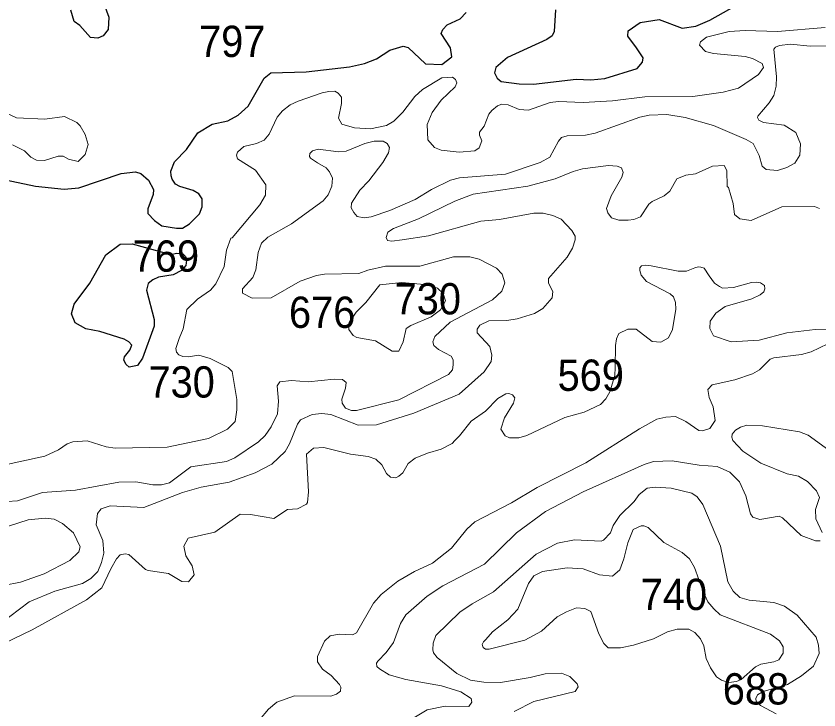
# Model space of a CAD drawing. Extents: x 499.9 to 555.3, y 9281.5 to 9336.8.
# Drawn here: x 542.701 to 546.806, y 9301.628 to 9305.174 of the extents above; entities that cross this region are included whole.
import ezdxf

# ---------------------------------------------------------------- set-up
doc = ezdxf.new("R2010")
doc.units = 0
doc.header["$LTSCALE"] = 0.064
doc.layers.add('1', color=7, linetype='Continuous', lineweight=25)
doc.layers.add('2', color=7, linetype='Continuous', lineweight=13)
doc.layers.add('21', color=7, linetype='Continuous')

msp = doc.modelspace()

# ---------------------------------------------------------------- linework, layer by layer
at = {"layer": '1'}
for points in [[(545.4582, 9305.2055), (545.4519, 9305.0961), (545.4412, 9305.0734), (545.4148, 9305.055), (545.2132, 9304.9632), (545.1535, 9304.9112), (545.1464, 9304.8843), (545.1605, 9304.8575), (545.1805, 9304.8396), (545.2729, 9304.8276), (545.347, 9304.826), (545.5636, 9304.8512), (545.6389, 9304.8483), (545.7113, 9304.8546), (545.8766, 9304.9062), (545.9041, 9304.9384), (545.9061, 9304.9605), (545.8726, 9305.0114), (545.8287, 9305.0719), (545.831, 9305.0984), (545.8913, 9305.1411), (545.9882, 9305.1566), (546.107, 9305.1127), (546.1769, 9305.1222), (546.2479, 9305.1528), (546.4993, 9305.297)], [(543.1507, 9305.2341), (543.1751, 9305.1689), (543.1714, 9305.1056), (543.1464, 9305.0729), (543.1186, 9305.0619), (543.081, 9305.0654), (543.0262, 9305.1261), (542.9973, 9305.1462), (542.9811, 9305.2048)], [(543.2382, 9304.3704), (543.3116, 9304.378), (543.3381, 9304.3701), (543.3783, 9304.3347), (543.4039, 9304.2871), (543.4009, 9304.2618), (543.3741, 9304.1887), (543.3735, 9304.1643), (543.4077, 9304.1289), (543.4467, 9304.1024), (543.5214, 9304.0893), (543.5524, 9304.0909), (543.588, 9304.112), (543.6392, 9304.1634), (543.6514, 9304.1997), (543.6522, 9304.2394), (543.6344, 9304.2658), (543.6055, 9304.2825), (543.5388, 9304.3026), (543.516, 9304.3153), (543.4988, 9304.3408), (543.494, 9304.3574), (543.4921, 9304.3809), (543.5103, 9304.4298), (543.572, 9304.4925), (543.6297, 9304.5781), (543.7029, 9304.6217), (543.783, 9304.6385), (543.8357, 9304.667), (543.8866, 9304.7131), (543.9691, 9304.857), (544.003, 9304.8845), (544.1842, 9304.8897), (544.4061, 9304.914), (544.4813, 9304.9311), (544.5439, 9304.9565), (544.6109, 9305.0008), (544.68, 9305.0198), (544.7053, 9305.0131), (544.7933, 9304.9301), (544.8781, 9304.9266), (544.9282, 9304.9656), (544.9222, 9305.0113), (544.8743, 9305.086), (544.8818, 9305.1055), (544.9047, 9305.1296), (544.9709, 9305.161), (545.0024, 9305.1928)], [(542.5435, 9304.3502), (542.5801, 9304.3515), (542.7996, 9304.304), (542.946, 9304.2897), (543.0213, 9304.2967), (543.2382, 9304.3704)]]:
    msp.add_lwpolyline(points, dxfattribs=at)
msp.add_lwpolyline([(542.9978, 9303.7024), (543.0783, 9303.8085), (543.1592, 9303.9534), (543.2327, 9304.0076), (543.2938, 9304.0093), (543.4927, 9303.9557), (543.5214, 9303.963), (543.553, 9303.9582), (543.5669, 9303.9448), (543.5722, 9303.9266), (543.5688, 9303.8987), (543.5467, 9303.8741), (543.5039, 9303.852), (543.4293, 9303.839), (543.4001, 9303.8256), (543.3768, 9303.8074), (543.3668, 9303.7732), (543.4074, 9303.6228), (543.4073, 9303.5893), (543.3473, 9303.4263), (543.3207, 9303.3873), (543.2782, 9303.3799), (543.2633, 9303.3931), (543.2521, 9303.4152), (543.255, 9303.4333), (543.2817, 9303.4669), (543.2922, 9303.4923), (543.2776, 9303.5092), (543.2531, 9303.5224), (543.1285, 9303.5625), (543.0575, 9303.5752), (543.0026, 9303.6066), (542.9846, 9303.6515)], close=True, dxfattribs=at)
at = {"layer": '2'}
for points in [[(546.3162, 9304.7861), (546.3948, 9304.8064), (546.4971, 9304.876), (546.5216, 9304.9116), (546.5145, 9304.9319), (546.4658, 9304.9582), (546.4284, 9304.9676), (546.2668, 9304.9835), (546.2248, 9304.9934), (546.1947, 9305.025), (546.2002, 9305.0434), (546.2311, 9305.0662), (546.3474, 9305.095), (546.4292, 9305.0997), (546.5932, 9305.0949), (546.8383, 9305.1156)], [(546.861, 9305.0229), (546.7602, 9305.0201), (546.6604, 9305.0311), (546.6044, 9305.0246), (546.584, 9305.0152), (546.5752, 9305.0049), (546.5891, 9304.8642)], [(542.6206, 9302.8761), (542.8478, 9302.9248), (542.9181, 9302.9564), (542.9611, 9302.9879), (542.9908, 9302.9976), (543.0637, 9303.0034), (543.1618, 9302.9721), (543.207, 9302.9655), (543.4726, 9302.9701), (543.6845, 9303.0149), (543.7819, 9303.062), (543.8201, 9303.1025), (543.8294, 9303.1619), (543.8293, 9303.2145), (543.8056, 9303.3578), (543.7859, 9303.3777), (543.6923, 9303.4245), (543.6345, 9303.4415), (543.581, 9303.4316), (543.5532, 9303.4346), (543.5336, 9303.4435), (543.5212, 9303.4559), (543.5171, 9303.4742), (543.5344, 9303.5257), (543.5556, 9303.575), (543.5734, 9303.6736), (543.6289, 9303.7278), (543.694, 9303.774), (543.7215, 9303.8049), (543.7643, 9303.8941), (543.7771, 9303.9769), (543.7989, 9304.0388), (543.8058, 9304.0406), (543.9474, 9304.2086), (543.9755, 9304.2595), (543.9773, 9304.3123), (543.9242, 9304.3871), (543.8331, 9304.4452), (543.828, 9304.4631), (543.8325, 9304.4784), (543.8644, 9304.5074), (543.9303, 9304.5224), (543.9698, 9304.5402), (543.9947, 9304.5698), (544.0352, 9304.6579), (544.0624, 9304.6896), (544.1025, 9304.7204), (544.143, 9304.74), (544.2663, 9304.7812), (544.2993, 9304.7892), (544.33, 9304.7908), (544.3472, 9304.78), (544.3638, 9304.759), (544.3641, 9304.7275), (544.3485, 9304.6517), (544.366, 9304.621), (544.4311, 9304.603), (544.5121, 9304.5985), (544.5949, 9304.6145), (544.6321, 9304.6367), (544.6781, 9304.683), (544.7398, 9304.7639), (544.778, 9304.7988), (544.8783, 9304.8592), (544.9326, 9304.8626), (544.9481, 9304.85), (544.9538, 9304.8325), (544.9449, 9304.8133), (544.8739, 9304.7436), (544.8285, 9304.682), (544.802, 9304.6198), (544.8059, 9304.5414), (544.8397, 9304.5031), (544.8737, 9304.4882), (544.9659, 9304.4793), (545.0458, 9304.4861), (545.0689, 9304.5015), (545.0815, 9304.5363), (545.0695, 9304.5659), (545.0702, 9304.5811), (545.0947, 9304.6115), (545.1181, 9304.673), (545.1326, 9304.6916), (545.1614, 9304.7163), (545.1846, 9304.7248), (545.2164, 9304.7208), (545.2722, 9304.6974), (545.3209, 9304.6928), (545.4313, 9304.7333), (545.4734, 9304.7384)], [(546.5891, 9304.8642), (546.5873, 9304.8157), (546.5747, 9304.7688), (546.5519, 9304.7304), (546.4927, 9304.6633), (546.4913, 9304.6553)], [(545.4734, 9304.7384), (545.5999, 9304.7322), (545.7503, 9304.7416), (545.9159, 9304.7623), (546.1603, 9304.7639), (546.3162, 9304.7861)], [(542.6822, 9304.5157), (542.7443, 9304.4861), (542.7764, 9304.4532), (542.8051, 9304.4377), (542.8457, 9304.4363), (542.9156, 9304.4578), (542.9413, 9304.4583), (542.9684, 9304.4426), (543.0184, 9304.4317), (543.054, 9304.4665), (543.0698, 9304.5172), (543.0533, 9304.5682), (543.0287, 9304.6126), (543.0113, 9304.6297), (542.9478, 9304.6604), (542.8473, 9304.6478), (542.7036, 9304.6547), (542.6096, 9304.6973)], [(546.4913, 9304.6553), (546.498, 9304.6427), (546.5228, 9304.6306), (546.6271, 9304.6163), (546.6869, 9304.5792), (546.7116, 9304.5218), (546.7083, 9304.4632), (546.6817, 9304.4224), (546.6416, 9304.3996), (546.5939, 9304.3853), (546.5357, 9304.3899), (546.516, 9304.4074), (546.5001, 9304.4623), (546.4695, 9304.5234), (546.4331, 9304.5442), (546.266, 9304.6143), (546.122, 9304.6558), (546.0273, 9304.6716), (545.9384, 9304.6672), (545.8897, 9304.6569), (545.662, 9304.5763), (545.6128, 9304.5649), (545.5188, 9304.5618), (545.4901, 9304.5539), (545.4732, 9304.5356), (545.4296, 9304.4532), (545.3811, 9304.425), (545.2028, 9304.3661), (544.9681, 9304.347), (544.9214, 9304.3347), (544.8242, 9304.288), (544.7406, 9304.2368), (544.6109, 9304.1796), (544.5161, 9304.1482), (544.4812, 9304.1426), (544.4454, 9304.1499), (544.4283, 9304.1697), (544.4147, 9304.1947), (544.4154, 9304.2178), (544.4581, 9304.2848), (544.5038, 9304.3326), (544.5753, 9304.4259), (544.6041, 9304.4746), (544.6103, 9304.5017), (544.5987, 9304.5237), (544.5775, 9304.5343), (544.5313, 9304.5345), (544.4843, 9304.5222), (544.388, 9304.484), (544.3492, 9304.4797), (544.2455, 9304.4947), (544.2168, 9304.486), (544.2018, 9304.4713), (544.2012, 9304.4572), (544.2058, 9304.4479), (544.2422, 9304.4242), (544.2864, 9304.3989), (544.3029, 9304.3779), (544.3177, 9304.3455), (544.3147, 9304.3047), (544.296, 9304.2602), (544.2703, 9304.2293), (544.1094, 9304.113), (543.9876, 9304.0449), (543.9557, 9304.0132), (543.9391, 9303.9657), (543.9268, 9303.8774), (543.9115, 9303.8387), (543.8587, 9303.7808), (543.8588, 9303.7578), (543.9081, 9303.7326), (544.0047, 9303.734), (544.1524, 9303.8185), (544.237, 9303.849), (544.2784, 9303.8552), (544.454, 9303.8583), (544.4994, 9303.8758), (544.5893, 9303.8965), (544.7644, 9303.8952), (544.9373, 9303.9443), (545.0212, 9303.9429), (545.0685, 9303.9317), (545.1564, 9303.8856), (545.1867, 9303.855), (545.1993, 9303.8099), (545.1835, 9303.7678), (545.1369, 9303.7243), (544.9196, 9303.6104), (544.8411, 9303.5369), (544.8319, 9303.5099), (544.8374, 9303.4902), (544.8598, 9303.4696), (544.9248, 9303.4356), (544.935, 9303.4164), (544.9348, 9303.3919)], [(543.9225, 9302.8394), (544.0075, 9302.8843), (544.0764, 9302.9486), (544.099, 9302.9877), (544.1398, 9303.0879), (544.1556, 9303.1096), (544.2145, 9303.1383), (544.2646, 9303.1436), (544.3108, 9303.1374), (544.4503, 9303.0831), (544.5439, 9303.0849), (544.7342, 9303.1451), (544.9656, 9303.242), (545.0933, 9303.3557), (545.1293, 9303.4089), (545.1327, 9303.4413), (545.1231, 9303.4858), (545.0583, 9303.5551), (545.0586, 9303.5739), (545.072, 9303.5946), (545.1177, 9303.6164), (545.2092, 9303.618), (545.263, 9303.6259), (545.3518, 9303.6544), (545.3943, 9303.6791), (545.4416, 9303.7334), (545.4444, 9303.766), (545.4227, 9303.8083), (545.423, 9303.8327), (545.5184, 9303.9418), (545.5456, 9303.9874), (545.5592, 9304.0302), (545.5589, 9304.0484), (545.5427, 9304.0777), (545.4882, 9304.1363), (545.4455, 9304.1556), (545.3963, 9304.167), (545.3486, 9304.1669), (545.1718, 9304.1338), (545.0763, 9304.1258), (544.8098, 9304.0509), (544.6755, 9304.0309), (544.6226, 9304.0231), (544.5998, 9304.0279), (544.5924, 9304.0432), (544.6015, 9304.0698), (544.63, 9304.0891), (544.7586, 9304.1377), (544.9443, 9304.2288), (545.0374, 9304.2641), (545.3178, 9304.3047), (545.4568, 9304.3419), (545.5491, 9304.38), (545.5969, 9304.3928), (545.7294, 9304.4104), (545.7736, 9304.4075), (545.7965, 9304.3983), (545.804, 9304.3754), (545.7977, 9304.351), (545.744, 9304.2562), (545.719, 9304.1915), (545.7259, 9304.1677), (545.7443, 9304.1435), (545.7823, 9304.1306), (545.8307, 9304.1307), (545.8598, 9304.1345), (545.8934, 9304.1482), (545.9354, 9304.2124), (545.9527, 9304.2273), (546.0148, 9304.2547), (546.0429, 9304.2786), (546.0791, 9304.3423), (546.1253, 9304.3609), (546.1745, 9304.368), (546.2622, 9304.407), (546.3214, 9304.4101), (546.334, 9304.3857), (546.3362, 9304.3034), (546.3426, 9304.2982), (546.3676, 9304.2156), (546.3743, 9304.1605), (546.4009, 9304.1372), (546.4593, 9304.1292), (546.6163, 9304.1987), (546.7827, 9304.2004), (546.8089, 9304.191)], [(545.8901, 9303.8738), (545.8903, 9303.8875), (545.8979, 9303.8979), (545.9207, 9303.9018), (545.9485, 9303.8979), (546.0854, 9303.8695), (546.1291, 9303.8697), (546.1713, 9303.887), (546.1884, 9303.8917), (546.2021, 9303.8916), (546.2196, 9303.8855), (546.2437, 9303.8471), (546.2724, 9303.8084), (546.2973, 9303.7921), (546.3124, 9303.7838), (546.3687, 9303.787), (546.4603, 9303.812), (546.4857, 9303.8141), (546.5071, 9303.8104), (546.5278, 9303.7965), (546.5292, 9303.7806), (546.5238, 9303.7653), (546.5057, 9303.7492), (546.4627, 9303.7293), (546.3266, 9303.6895), (546.2792, 9303.6563), (546.2489, 9303.6147), (546.2473, 9303.5776), (546.2663, 9303.5401), (546.357, 9303.5097), (546.5002, 9303.5182), (546.6417, 9303.5543), (546.7868, 9303.5719), (546.8572, 9303.5732)], [(546.0721, 9303.71), (546.0627, 9303.7392), (546.0456, 9303.7539), (545.9245, 9303.8183), (545.897, 9303.8504), (545.8901, 9303.8738)], [(542.0707, 9301.6937), (542.7823, 9302.0369), (543.0613, 9302.1908), (543.14, 9302.251), (543.1844, 9302.3488), (543.2144, 9302.4004), (543.2328, 9302.4207), (543.2579, 9302.4261), (543.2777, 9302.422), (543.3627, 9302.3456), (543.3766, 9302.34), (543.48, 9302.3241), (543.5486, 9302.2837), (543.5824, 9302.2815), (543.6114, 9302.3185), (543.6018, 9302.3646), (543.5689, 9302.4157), (543.5576, 9302.4654), (543.5813, 9302.5051), (543.717, 9302.5362), (543.8462, 9302.629), (543.8986, 9302.6262), (544.018, 9302.6059), (544.0882, 9302.6513), (544.139, 9302.6551), (544.1853, 9302.6787), (544.1908, 9302.6872), (544.1955, 9302.7419), (544.1861, 9302.9343), (544.2219, 9302.9648), (544.2742, 9302.9684), (544.4111, 9302.9346), (544.5016, 9302.9226), (544.5409, 9302.9098), (544.57, 9302.8799), (544.5939, 9302.8363), (544.6153, 9302.8179), (544.6424, 9302.8138), (544.6582, 9302.8219), (544.6775, 9302.8391), (544.7056, 9302.8878), (544.7408, 9302.9138), (544.8049, 9302.94), (544.8743, 9302.9606), (544.9299, 9302.9895), (544.9448, 9303.0045), (544.9677, 9303.0282), (545.0269, 9303.1044), (545.1016, 9303.1554), (545.1632, 9303.22), (545.205, 9303.2425), (545.2202, 9303.2447), (545.2395, 9303.2377), (545.2503, 9303.2232), (545.2435, 9303.1949), (545.1983, 9303.1198), (545.1795, 9303.0633), (545.2009, 9303.0283), (545.2228, 9303.0181), (545.2705, 9303.0182), (545.3118, 9303.0295), (545.5062, 9303.1226), (545.6057, 9303.1491), (545.6883, 9303.1889), (545.7164, 9303.218), (545.7362, 9303.2527), (545.7625, 9303.3376), (545.7646, 9303.3777), (545.765, 9303.49), (545.7703, 9303.5245), (545.782, 9303.5521), (545.8292, 9303.5733), (545.8713, 9303.5745), (545.9524, 9303.5108), (545.9968, 9303.5067), (546.0364, 9303.5303), (546.0561, 9303.5726), (546.0733, 9303.6762), (546.0721, 9303.71)], [(546.8516, 9303.4988), (546.7658, 9303.4573), (546.7172, 9303.4445), (546.5749, 9303.427), (546.5568, 9303.42), (546.5015, 9303.3666), (546.4659, 9303.3457), (546.3756, 9303.3151), (546.2599, 9303.2899), (546.2377, 9303.2659), (546.2441, 9303.2242), (546.2646, 9303.1763), (546.2755, 9303.107), (546.2482, 9303.066), (546.2095, 9303.0548), (546.1907, 9303.0566), (546.1243, 9303.1022), (546.0718, 9303.1275), (546.0234, 9303.1244), (545.9764, 9303.1133), (545.8879, 9303.0645), (545.613, 9302.8907), (545.3652, 9302.7648), (545.234, 9302.6866), (545.047, 9302.5897), (545.0056, 9302.5516), (544.9275, 9302.4546), (544.8297, 9302.3778), (544.7374, 9302.3347), (544.6522, 9302.2862), (544.5668, 9302.218), (544.5288, 9302.173), (544.4419, 9302.0218), (544.4214, 9302.0122), (544.353, 9302.0152), (544.3071, 9302.006), (544.2772, 9301.9791), (544.242, 9301.9015), (544.2418, 9301.8737), (544.2667, 9301.836), (544.3115, 9301.8034), (544.3539, 9301.758), (544.3607, 9301.7431), (544.3586, 9301.7237), (544.3385, 9301.7083), (544.3098, 9301.6984), (544.1239, 9301.7), (544.0331, 9301.667), (543.9912, 9301.6311), (543.9448, 9301.5775)], [(544.9348, 9303.3919), (544.9313, 9303.3661), (544.9119, 9303.3416), (544.6585, 9303.2122), (544.4414, 9303.1581), (544.416, 9303.1583)], [(544.416, 9303.1583), (544.3852, 9303.1699), (544.3682, 9303.1949), (544.3663, 9303.2168), (544.3846, 9303.2721), (544.3878, 9303.3011), (544.3703, 9303.3168), (544.3268, 9303.3187), (544.1946, 9303.3045), (544.1097, 9303.3123), (544.0489, 9303.3046), (544.0363, 9303.2836), (544.0425, 9303.2058), (544.0378, 9303.1412), (544.0056, 9303.0746), (543.9751, 9303.0302), (543.9407, 9302.9976), (543.8199, 9302.9156), (543.7769, 9302.8968), (543.5943, 9302.8695), (543.4855, 9302.7883), (543.4434, 9302.7779), (543.3994, 9302.7779), (543.3135, 9302.7936), (543.2269, 9302.792), (543.0041, 9302.7508), (542.8364, 9302.7397), (542.7073, 9302.6967), (542.6, 9302.6897)], [(546.8228, 9302.535), (546.7897, 9302.6049), (546.7884, 9302.6526), (546.8084, 9302.714), (546.7931, 9302.7467), (546.7472, 9302.7947), (546.7006, 9302.8228), (546.6431, 9302.834), (546.5087, 9302.8887), (546.4157, 9302.9496), (546.366, 9303.0051), (546.3599, 9303.0222), (546.3618, 9303.0378), (546.3798, 9303.0576), (546.4041, 9303.0735), (546.4371, 9303.0832), (546.5168, 9303.0801), (546.7061, 9303.0495), (546.7505, 9303.0318), (546.8932, 9302.9274)], [(545.6001, 9302.7423), (545.912, 9302.8824), (545.9605, 9302.8969), (546.0559, 9302.9002), (546.1928, 9302.878), (546.2851, 9302.8714), (546.3507, 9302.8437), (546.3996, 9302.7934), (546.4312, 9302.7226), (546.4553, 9302.6305), (546.4668, 9302.6124), (546.504, 9302.6012), (546.6024, 9302.6176), (546.6198, 9302.6098), (546.7144, 9302.5187), (546.7873, 9302.4915), (546.8116, 9302.4916)], [(543.1824, 9302.671), (543.3539, 9302.6617), (543.5508, 9302.7394), (543.6471, 9302.7667), (543.7903, 9302.7922), (543.9225, 9302.8394)], [(545.2476, 9301.6188), (545.3486, 9301.6711), (545.5593, 9301.7222), (545.5749, 9301.7454), (545.57, 9301.761), (545.5318, 9301.7988), (545.4901, 9301.8147), (545.4059, 9301.8129), (545.3295, 9301.7939), (545.1767, 9301.7686), (545.0928, 9301.7692), (545.0239, 9301.78), (544.9536, 9301.8143), (544.8535, 9301.8954), (544.8351, 9301.9194), (544.8308, 9301.935), (544.833, 9301.9685), (544.8466, 9302.0088), (544.9695, 9302.127), (545.0326, 9302.1702), (545.1418, 9302.2313), (545.3599, 9302.4238), (545.4686, 9302.4794), (545.5563, 9302.4974), (545.6914, 9302.4895), (545.7043, 9302.4949), (545.7401, 9302.532), (545.7537, 9302.5705), (545.7875, 9302.6207), (545.8616, 9302.6933), (545.8863, 9302.7286), (545.928, 9302.7611), (545.9697, 9302.7666), (546.0496, 9302.7617), (546.1555, 9302.7355), (546.1827, 9302.7175), (546.2127, 9302.6771), (546.3026, 9302.4641), (546.3394, 9302.2827), (546.3663, 9302.2348), (546.4015, 9302.2018), (546.4488, 9302.1892), (546.5748, 9302.176), (546.6291, 9302.158), (546.6941, 9302.1123), (546.7906, 9302), (546.8038, 9301.958), (546.8069, 9301.9167), (546.7771, 9301.8518), (546.7163, 9301.8017), (546.6455, 9301.7578), (546.5208, 9301.7223), (546.4915, 9301.7048), (546.4835, 9301.6861), (546.4855, 9301.6702), (546.5062, 9301.6501), (546.5875, 9301.6074)], [(544.8027, 9302.2089), (544.8829, 9302.2613), (545.0962, 9302.3734), (545.2595, 9302.5336), (545.4081, 9302.6416), (545.6001, 9302.7423)], [(542.6172, 9302.0683), (542.7669, 9302.1795), (542.8983, 9302.2349), (543.0397, 9302.2742), (543.0829, 9302.3002), (543.1181, 9302.3344), (543.1383, 9302.3806), (543.1495, 9302.4284), (543.1435, 9302.4937), (543.1101, 9302.5731), (543.1166, 9302.6318), (543.1361, 9302.6551), (543.1824, 9302.671)], [(542.618, 9302.5533), (542.7632, 9302.5997), (542.8498, 9302.6073), (542.8957, 9302.6023), (542.9383, 9302.5797), (542.9941, 9302.5334), (543.0283, 9302.4617), (543.0218, 9302.435), (542.9762, 9302.3915), (542.8451, 9302.3235), (542.724, 9302.2814), (542.5479, 9302.2462)], [(544.7174, 9301.5761), (544.8027, 9301.6281), (544.8941, 9301.646), (545.0149, 9301.6445), (545.0306, 9301.6668), (545.0273, 9301.6862), (544.9744, 9301.7204), (544.8764, 9301.75), (544.6928, 9301.7831), (544.6078, 9301.8072), (544.5585, 9301.8369), (544.5452, 9301.8503), (544.5432, 9301.8668), (544.5499, 9301.877), (544.5937, 9301.9204), (544.6303, 9301.9722), (544.6654, 9302.0701), (544.6936, 9302.1138), (544.8027, 9302.2089)]]:
    msp.add_lwpolyline(points, dxfattribs=at)
for points in [[(544.8701, 9303.672), (544.8965, 9303.7186), (544.8846, 9303.7568), (544.8555, 9303.7841), (544.8051, 9303.8004), (544.6728, 9303.8124), (544.5607, 9303.8007), (544.4895, 9303.7102), (544.44, 9303.6612), (544.4042, 9303.6083), (544.4027, 9303.5719), (544.4242, 9303.5408), (544.4423, 9303.5311), (544.5391, 9303.5134), (544.6244, 9303.461), (544.6585, 9303.4619), (544.6803, 9303.5097), (544.6949, 9303.5774), (544.7189, 9303.5931), (544.8225, 9303.6372)], [(546.2171, 9301.9552), (546.2009, 9301.9905), (546.1709, 9302.0229), (546.1407, 9302.04), (546.08, 9302.0402), (546.0317, 9302.0261), (545.9606, 9301.9905), (545.858, 9301.9594), (545.7917, 9301.9453), (545.7287, 9301.9453), (545.7054, 9301.9667), (545.6797, 9302.0167), (545.6396, 9302.1301), (545.6095, 9302.1457), (545.566, 9302.1487), (545.5149, 9302.1298), (545.4678, 9302.1032), (545.3869, 9302.0308), (545.3015, 9301.9835), (545.1195, 9301.9374), (545.1013, 9301.9378), (545.0887, 9301.9473), (545.0841, 9301.9628), (545.0903, 9301.9749), (545.1024, 9301.9878), (545.1372, 9302.0272), (545.2158, 9302.0888), (545.2659, 9302.1428), (545.3207, 9302.2731), (545.3485, 9302.3132), (545.3925, 9302.3355), (545.5188, 9302.3542), (545.6, 9302.348), (545.6843, 9302.3176), (545.7493, 9302.3118), (545.7883, 9302.3432), (545.8089, 9302.3997), (545.8281, 9302.4825), (545.8552, 9302.5492), (545.8962, 9302.5688), (545.9111, 9302.5692), (545.9317, 9302.5595), (546.013, 9302.4832), (546.1062, 9302.4325), (546.1438, 9302.3997), (546.1692, 9302.3552), (546.2133, 9302.2325), (546.2384, 9302.1801), (546.2689, 9302.1451), (546.3007, 9302.1136), (546.5588, 9302.0152), (546.6033, 9301.9802), (546.622, 9301.9507), (546.6221, 9301.9175), (546.6009, 9301.883), (546.5745, 9301.8728), (546.508, 9301.8623), (546.4813, 9301.8482), (546.4076, 9301.7839), (546.3838, 9301.7736), (546.3441, 9301.7678), (546.3073, 9301.7792), (546.2814, 9301.7974), (546.2507, 9301.8428), (546.2298, 9301.8904)]]:
    msp.add_lwpolyline(points, close=True, dxfattribs=at)

# ---------------------------------------------------------------- texts
at = {"layer": '21', "width": 0.95}
for s, p in [('797', (543.6363, 9304.9652)), ('769', (543.2973, 9303.8676)), ('730', (544.6362, 9303.6493)), ('676', (544.096, 9303.5803)), ('569', (545.4694, 9303.2586)), ('730', (543.3777, 9303.2241)), ('740', (545.8946, 9302.138)), ('688', (546.3141, 9301.6553))]:
    msp.add_text(s, height=0.16, dxfattribs=at).set_placement(p)

doc.saveas('drawing.dxf')
